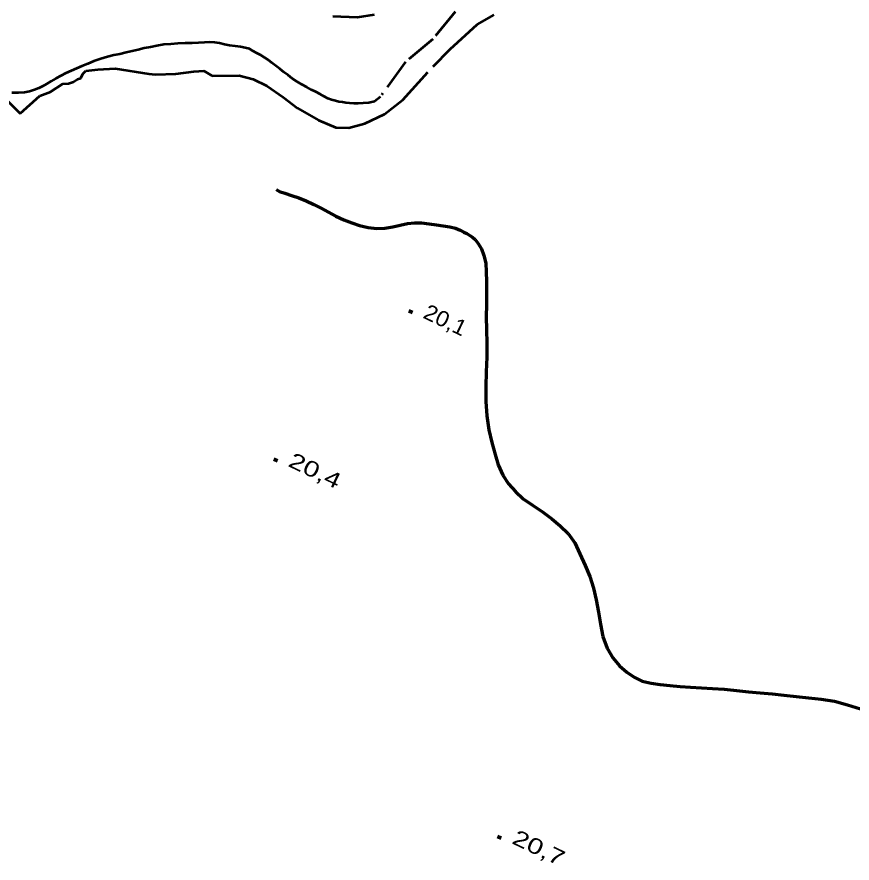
# Model space of a CAD drawing. Extents: x 355726 to 357533, y 5103782 to 5105258.
# Drawn here: x 356611.8 to 356692.4, y 5104851.3 to 5104933 of the extents above; entities that cross this region are included whole.
import ezdxf

# ---------------------------------------------------------------- set-up
doc = ezdxf.new("R2010")
doc.units = 0
doc.header["$LTSCALE"] = 0.6
doc.linetypes.add('DASH_DOUBLE_DOT', pattern=[9.2, 5, -1.2, 0.3, -1.2, 0.3, -1.2])
doc.linetypes.add('LONG_DASHED', pattern=[7.5, 6, -1.5])
for name, color, linetype, lineweight in [('1', 7, 'LONG_DASHED', 53), ('22', 7, 'Continuous', 13), ('3', 7, 'Continuous', 140), ('4', 7, 'DASH_DOUBLE_DOT', 53)]:
    doc.layers.add(name, color=color, linetype=linetype, lineweight=lineweight)

msp = doc.modelspace()

# ---------------------------------------------------------------- linework, layer by layer
at = {"layer": '1'}
for points in [[(356610.48, 5104925.34), (356612.14, 5104923.66), (356614.03, 5104925.38), (356615.09, 5104925.76), (356616.25, 5104926.55), (356616.8, 5104926.57), (356617.29, 5104926.74), (356617.67, 5104926.97), (356618, 5104927.08), (356618.21, 5104927.51), (356618.48, 5104927.8), (356619.63, 5104927.93), (356621.31, 5104928), (356624.56, 5104927.51), (356625.21, 5104927.45), (356627.16, 5104927.51), (356628.92, 5104927.73), (356629.86, 5104927.78), (356630.67, 5104927.32), (356633.27, 5104927.35), (356634.64, 5104926.97), (356635.96, 5104926.33), (356637.53, 5104925.25), (356638.91, 5104924.18), (356640.94, 5104923.04), (356642.6, 5104922.31), (356643.88, 5104922.29), (356645.41, 5104922.71), (356647.32, 5104923.62), (356649.09, 5104925), (356652, 5104928.22), (356653.64, 5104929.87), (356656.27, 5104932.25), (356657.91, 5104933.21)], [(356646.3, 5104933.2), (356644.66, 5104932.93), (356642.34, 5104933.04)]]:
    msp.add_lwpolyline(points, dxfattribs=at)
at = {"layer": '22', "linetype": 'LONG_DASHED', "lineweight": 70}
msp.add_lwpolyline([(356636.87, 5104916.32), (356637.18, 5104916.15), (356637.68, 5104915.98), (356638.33, 5104915.76), (356639.03, 5104915.53), (356639.75, 5104915.24), (356640.5, 5104914.9), (356641.19, 5104914.53), (356641.9, 5104914.15), (356642.62, 5104913.76), (356643.38, 5104913.4), (356644.15, 5104913.11), (356644.9, 5104912.86), (356645.73, 5104912.66), (356646.54, 5104912.58), (356647.35, 5104912.59), (356648.11, 5104912.72), (356648.84, 5104912.88), (356649.52, 5104913.05), (356650.2, 5104913.13), (356650.9, 5104913.12), (356651.63, 5104913.03), (356652.32, 5104912.93), (356652.99, 5104912.84), (356653.63, 5104912.73), (356654.18, 5104912.59), (356654.61, 5104912.41), (356654.97, 5104912.22), (356655.25, 5104912.07), (356655.54, 5104911.9), (356655.82, 5104911.73), (356656.08, 5104911.5), (356656.37, 5104911.12), (356656.66, 5104910.59), (356656.91, 5104909.96), (356657.08, 5104909.22), (356657.13, 5104908.38), (356657.15, 5104907.46), (356657.16, 5104906.44), (356657.16, 5104905.24), (356657.13, 5104904.03), (356657.15, 5104902.78), (356657.2, 5104901.49), (356657.19, 5104900.15), (356657.14, 5104898.74), (356657.09, 5104897.3), (356657.11, 5104895.87), (356657.2, 5104894.48), (356657.39, 5104893.12), (356657.67, 5104891.9), (356657.99, 5104890.76), (356658.3, 5104889.74), (356658.73, 5104888.76), (356659.28, 5104887.91), (356659.96, 5104887.16), (356660.71, 5104886.47), (356661.61, 5104885.84), (356662.57, 5104885.2), (356663.46, 5104884.55), (356664.27, 5104883.86), (356665.03, 5104883.12), (356665.67, 5104882.22), (356666.18, 5104881.16), (356666.68, 5104880.04), (356667.14, 5104878.96), (356667.49, 5104877.84), (356667.75, 5104876.7), (356667.97, 5104875.54), (356668.16, 5104874.36), (356668.4, 5104873.18), (356668.8, 5104872.05), (356669.35, 5104871.12), (356670.01, 5104870.33), (356670.69, 5104869.72), (356671.4, 5104869.25), (356672.19, 5104868.87), (356673.05, 5104868.67), (356673.93, 5104868.55), (356674.87, 5104868.46), (356675.86, 5104868.36), (356676.86, 5104868.29), (356677.91, 5104868.23), (356678.98, 5104868.17), (356680.11, 5104868.08), (356681.28, 5104867.97), (356682.44, 5104867.84), (356683.58, 5104867.74), (356684.74, 5104867.63), (356685.86, 5104867.5), (356687.05, 5104867.38), (356688.24, 5104867.26), (356689.47, 5104867.13), (356690.74, 5104866.92), (356692, 5104866.59), (356693.27, 5104866.2)], dxfattribs=at)
at = {"layer": '3'}
for p, q in [((356649.65, 5104904.62), (356650.01, 5104904.45)), ((356636.62, 5104890.29), (356636.98, 5104890.12)), ((356658.22, 5104853.87), (356658.58, 5104853.7))]:
    msp.add_line(p, q, dxfattribs=at)
at = {"layer": '4'}
for points in [[(356654.14, 5104933.5), (356651.97, 5104930.84), (356649.33, 5104928.66), (356646.92, 5104925.29), (356646.34, 5104924.82), (356645.79, 5104924.7), (356645.26, 5104924.66), (356644.78, 5104924.65), (356644.35, 5104924.63), (356643.95, 5104924.68), (356643.59, 5104924.71), (356643.25, 5104924.75), (356642.91, 5104924.79), (356642.58, 5104924.88), (356642.2, 5104924.99), (356641.84, 5104925.13), (356641.49, 5104925.32), (356641.1, 5104925.53), (356640.7, 5104925.75), (356640.28, 5104925.97), (356639.81, 5104926.22), (356639.34, 5104926.48), (356638.85, 5104926.76), (356638.41, 5104927.05), (356638, 5104927.36), (356637.61, 5104927.66), (356637.22, 5104927.98), (356636.82, 5104928.28), (356636.45, 5104928.57), (356636.09, 5104928.84), (356635.72, 5104929.09), (356635.37, 5104929.3), (356635, 5104929.5), (356634.64, 5104929.7), (356634.28, 5104929.91), (356633.86, 5104930.01), (356633.41, 5104930.12), (356632.9, 5104930.18), (356632.36, 5104930.24), (356631.86, 5104930.34), (356631.39, 5104930.45), (356630.93, 5104930.54), (356630.46, 5104930.55), (356629.94, 5104930.54), (356629.37, 5104930.49), (356628.75, 5104930.47), (356628.07, 5104930.45), (356627.38, 5104930.44), (356626.68, 5104930.38), (356626, 5104930.32), (356625.34, 5104930.21), (356624.72, 5104930.09), (356624.11, 5104929.97), (356623.53, 5104929.83), (356622.97, 5104929.7), (356622.39, 5104929.55), (356621.78, 5104929.41)], [(356621.78, 5104929.41), (356621.2, 5104929.3), (356620.56, 5104929.13), (356619.92, 5104928.94), (356619.27, 5104928.71), (356618.67, 5104928.45), (356618.11, 5104928.23), (356617.57, 5104928), (356617.07, 5104927.78), (356616.56, 5104927.55), (356616.07, 5104927.32), (356615.6, 5104927.05), (356615.14, 5104926.78), (356614.73, 5104926.55), (356614.34, 5104926.32), (356613.94, 5104926.12), (356613.52, 5104925.95), (356613.06, 5104925.8), (356612.56, 5104925.71), (356611.97, 5104925.65), (356611.34, 5104925.66)]]:
    msp.add_lwpolyline(points, dxfattribs=at)

# ---------------------------------------------------------------- texts
at = {"layer": '3'}
for s, width, p in [('20,1   ', 1.1, (356650.93, 5104903.98)), ('20,4   ', 1.35, (356637.91, 5104889.66)), ('20,7   ', 1.35, (356659.51, 5104853.24))]:
    msp.add_text(s, height=1.5, rotation=334.423, dxfattribs=dict(at, width=width)).set_placement(p)

doc.saveas('drawing.dxf')
